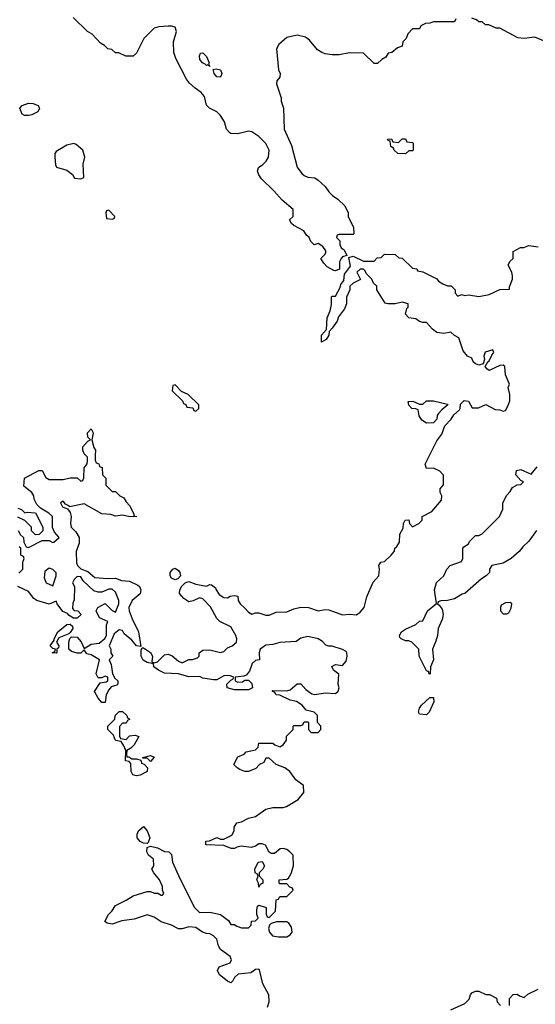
# Model space of a CAD drawing. Header units: inches. Extents: x 2380053 to 2584298, y 380219 to 546618.
# Tile 618 of 656: x 2525300 to 2528253, y 446856 to 452497. Entities that reach past the tile are written whole.
import ezdxf

# ---------------------------------------------------------------- set-up
doc = ezdxf.new("R2010")
doc.units = ezdxf.units.IN
doc.header["$MEASUREMENT"] = 0
doc.layers.add('C5424', color=7, linetype='Continuous')
doc.layers.add('C5425', color=7, linetype='Continuous')

msp = doc.modelspace()

# ---------------------------------------------------------------- linework, layer by layer
at = {"layer": 'C5424', "color": 2}
for points, elevation in [([(2525733.3, 450000), (2525732.7, 449972.7), (2525738, 449958), (2525752.7, 449952.7), (2525758, 449938), (2525772, 449932), (2525774, 449890), (2525794, 449870), (2525794, 449830), (2525830, 449794), (2525850, 449794), (2525874, 449770), (2525896.9, 449756.9), (2525910, 449734), (2525930, 449714), (2525954, 449666), (2525954, 449654), (2525972, 449650), (2525931.1, 449648.9), (2525890, 449659), (2525850, 449653.2), (2525822.7, 449662.7), (2525770, 449666), (2525670, 449724), (2525586, 449706), (2525586, 449710), (2525562, 449722), (2525550, 449738), (2525534, 449730), (2525545.4, 449705.4), (2525574, 449694), (2525590, 449674), (2525596, 449650), (2525591, 449610), (2525596, 449590), (2525622.4, 449562.4), (2525640.5, 449530), (2525641.4, 449498.6), (2525624.7, 449450), (2525625.4, 449385.4), (2525631.3, 449370), (2525650.7, 449350.7), (2525690, 449334.8), (2525730, 449301), (2525804, 449296), (2525850, 449298), (2525883.5, 449283.5), (2525930, 449280.7), (2525977.5, 449257.5), (2525986, 449250), (2525994.8, 449230), (2525990, 449208.7), (2525944.7, 449170), (2525924.7, 449130), (2525926.8, 449110), (2525944.1, 449064.1), (2525980.7, 448990), (2525994, 448906), (2525969.5, 448909.5), (2525943.2, 448943.2), (2525899, 448979), (2525890, 448998), (2525870, 449002), (2525842, 448978), (2525812, 448910), (2525822, 448890), (2525822, 448870), (2525834, 448850), (2525812, 448830), (2525823.6, 448803.6), (2525831.3, 448750), (2525844.7, 448724.7), (2525862, 448710), (2525862, 448690), (2525856, 448684), (2525824.7, 448675.3), (2525810, 448658), (2525796, 448630), (2525790, 448586), (2525770, 448586), (2525749.1, 448609.1), (2525728.7, 448648.7), (2525762, 448698), (2525796.4, 448703.6), (2525806, 448710), (2525806, 448730), (2525790, 448735.3), (2525770, 448726), (2525750, 448726), (2525738, 448750), (2525758, 448830), (2525710, 448859), (2525684.7, 448864.7), (2525670, 448886), (2525650, 448868), (2525630, 448868.7), (2525598, 448878), (2525582, 448890), (2525580.9, 448930), (2525588.4, 448951.6), (2525598, 448962), (2525630, 448958.8), (2525653.2, 448933.2), (2525670, 448894), (2525710, 448918.8), (2525755.3, 448924.7), (2525788.4, 448951.6), (2525798, 448970), (2525798, 449030), (2525806, 449050), (2525758, 449070), (2525738, 449110), (2525748, 449130), (2525790, 449152), (2525830, 449112), (2525850, 449102), (2525868.7, 449150), (2525868.7, 449170), (2525850, 449218), (2525830, 449235.3), (2525810, 449234), (2525770, 449217.2), (2525750, 449217.2), (2525725.6, 449225.6), (2525663.1, 449283.1), (2525650, 449306), (2525630, 449308), (2525612, 449290), (2525602, 449270), (2525614, 449250), (2525612.7, 449172.7), (2525605.4, 449154.6), (2525603.6, 449123.6), (2525612, 449112), (2525634, 449110), (2525652, 449090), (2525630, 449068), (2525608, 449068), (2525583.1, 449083.1), (2525574.6, 449094.6), (2525546.6, 449106.6), (2525515.3, 449150), (2525510, 449166), (2525470, 449148.7), (2525398, 449170), (2525382, 449182), (2525350, 449222), (2525289.2, 449249.2)], 38), ([(2525291.1, 449571.1), (2525305.4, 449545.4), (2525322, 449530), (2525323.6, 449503.6), (2525338, 449478), (2525350, 449474), (2525430, 449514), (2525470, 449514), (2525490, 449502), (2525496.4, 449503.6), (2525526, 449530), (2525500.2, 449560.2), (2525488.4, 449588.4), (2525488, 449650), (2525468, 449670), (2525419.3, 449699.3), (2525399, 449719), (2525384, 449750), (2525382, 449770), (2525370, 449788), (2525324, 449824), (2525328, 449870), (2525410, 449914), (2525430, 449914), (2525450, 449874), (2525470, 449862), (2525550, 449862), (2525590, 449872), (2525630, 449872), (2525650, 449854), (2525662, 449858), (2525667.3, 449872.7), (2525668.7, 449930), (2525687.3, 449952.7), (2525688, 449970), (2525688, 449990), (2525678.3, 450000)], 38), ([(2526720.2, 446839.8), (2526728.7, 446870), (2526728, 446910), (2526692.9, 446972.9), (2526674, 447054), (2526670, 447058), (2526650, 447055.3), (2526624.7, 447035.3), (2526550.9, 447029.1), (2526531.3, 447010), (2526522, 446990), (2526510, 446978), (2526490, 446988), (2526445.6, 447025.6), (2526434, 447050), (2526442, 447070), (2526505.6, 447094.4), (2526513.2, 447110), (2526506.6, 447130), (2526449.6, 447169.6), (2526439.5, 447190), (2526430, 447228.7), (2526410, 447249), (2526390, 447259.3), (2526370, 447261.2), (2526348, 447270), (2526310, 447295.3), (2526270, 447299), (2526230, 447289), (2526210, 447289), (2526170, 447308.7), (2526110, 447328.7), (2526070, 447355.3), (2526030, 447368), (2525956.9, 447343.1), (2525885.4, 447334.6), (2525830, 447315.3), (2525800.4, 447320.4), (2525788, 447330), (2525809.4, 447370.6), (2525828.7, 447390), (2525850, 447422), (2525910, 447452), (2525950, 447478), (2526030, 447502), (2526050, 447502), (2526070, 447492), (2526092, 447492), (2526110, 447482), (2526118, 447482), (2526126, 447490), (2526118, 447510), (2526118, 447530), (2526102, 447570), (2526068, 447610), (2526058, 447630), (2526068, 447650), (2526067.3, 447687.3), (2526038, 447710), (2526028.7, 447730), (2526030, 447754), (2526050, 447762), (2526090, 447752), (2526130, 447732), (2526154, 447730), (2526170, 447714), (2526176, 447670), (2526216.9, 447576.9), (2526302, 447410), (2526330, 447382), (2526390, 447384.7), (2526450, 447371), (2526496.9, 447336.9), (2526510, 447314), (2526530, 447314), (2526543.6, 447303.6), (2526570, 447294), (2526610, 447294), (2526626, 447310), (2526627.3, 447332.7), (2526650, 447334), (2526666, 447350), (2526658, 447370), (2526658, 447398), (2526662, 447418), (2526670, 447424.7), (2526712, 447410), (2526712.7, 447372.7), (2526718, 447358), (2526730, 447354), (2526766, 447390), (2526770, 447454), (2526782, 447458), (2526790, 447474), (2526830, 447474), (2526866, 447510), (2526862, 447522), (2526847.3, 447527.3), (2526830, 447546), (2526790, 447546), (2526786, 447550), (2526786, 447570), (2526830, 447572), (2526840.4, 447579.6), (2526854.6, 447605.4), (2526868, 447650), (2526866, 447710), (2526848, 447730), (2526830, 447742), (2526810, 447748), (2526792.7, 447747.3), (2526759.6, 447720.4), (2526740.4, 447720.4), (2526728.4, 447728.4), (2526708.4, 447768.4), (2526690, 447775.3), (2526670, 447775.3), (2526650, 447762), (2526625.4, 447754.6), (2526570, 447762), (2526543.6, 447756.4), (2526530, 447748), (2526511.6, 447748.4), (2526470, 447766), (2526368.9, 447768.9), (2526366, 447770), (2526366, 447790), (2526387.3, 447792.7), (2526430, 447812), (2526450, 447802), (2526470, 447802), (2526514.6, 447825.4), (2526528.7, 447850), (2526528, 447870), (2526544.7, 447895.3), (2526570, 447902), (2526610, 447922), (2526650, 447931.3), (2526710, 447974.8), (2526750, 447984), (2526810, 447982.8), (2526828, 447990), (2526895.3, 448030), (2526928, 448070), (2526926, 448110), (2526882, 448142), (2526848, 448190), (2526818, 448210), (2526769.2, 448229.2), (2526730, 448266), (2526710, 448266), (2526698.8, 448241.2), (2526674, 448230), (2526652.7, 448207.3), (2526610.9, 448189.1), (2526589.3, 448189.3), (2526562, 448202), (2526546, 448210), (2526526, 448230), (2526550, 448274), (2526586, 448290), (2526598, 448302), (2526650, 448314), (2526666, 448330), (2526670, 448352), (2526750, 448352), (2526762, 448342), (2526790, 448332), (2526810, 448342), (2526828, 448370), (2526828.4, 448391.6), (2526866, 448430), (2526866, 448450), (2526870, 448454), (2526910, 448454), (2526922, 448458), (2526930, 448474), (2526950, 448474), (2526954, 448470), (2526954, 448430), (2526970, 448414), (2527010, 448414), (2527026, 448430), (2527026, 448450), (2527006, 448470), (2527006, 448510), (2526986, 448530), (2526942, 448542), (2526918, 448570), (2526886, 448590), (2526850, 448598), (2526790, 448628), (2526768.7, 448628.7), (2526762, 448642), (2526746, 448650), (2526750, 448654), (2526830, 448651.3), (2526850, 448658), (2526890, 448692), (2526910, 448692), (2526939.8, 448659.8), (2526974.4, 448634.4), (2526990, 448630.8), (2527050, 448640.7), (2527110, 448636), (2527124, 448650), (2527129.2, 448670), (2527125.2, 448690), (2527128.4, 448748.4), (2527098, 448770), (2527088.4, 448791.6), (2527110, 448802), (2527150, 448798), (2527170, 448822), (2527175.1, 448850), (2527173.2, 448870), (2527170, 448878), (2527150, 448888.7), (2527090, 448908.7), (2527070, 448908), (2527054.6, 448914.6), (2527035.5, 448935.5), (2527010, 448949), (2526950, 448964), (2526910, 448954), (2526884.7, 448935.3), (2526790, 448929), (2526750, 448918), (2526710, 448914), (2526678, 448890), (2526672, 448870), (2526674, 448830), (2526650, 448826), (2526631.6, 448808.4), (2526616, 448764), (2526598, 448742), (2526584.7, 448735.3), (2526534, 448730), (2526534, 448710), (2526550, 448702), (2526576.4, 448703.6), (2526590, 448714), (2526610, 448714), (2526630, 448694), (2526634, 448670), (2526610, 448658), (2526530, 448658), (2526488, 448670), (2526486, 448690), (2526510, 448714), (2526522, 448718), (2526526, 448730), (2526500.4, 448740.4), (2526470, 448738), (2526430, 448715.3), (2526410, 448715.3), (2526350, 448724), (2526330, 448734), (2526270, 448732.7), (2526210, 448749.2), (2526130, 448753.2), (2526095.3, 448770), (2526068, 448790), (2526066, 448806), (2526030, 448814), (2526006.8, 448826.8), (2525996, 448850), (2525995.3, 448884.7), (2526002, 448898), (2526010, 448898), (2526050, 448871), (2526060.7, 448850), (2526058, 448818), (2526070, 448812), (2526090, 448818), (2526130, 448858.8), (2526150, 448862.8), (2526173.2, 448853.2), (2526210, 448822), (2526230, 448812), (2526270, 448832), (2526290, 448832), (2526318, 448842), (2526328, 448850), (2526328, 448870), (2526350, 448884.7), (2526390, 448886.8), (2526450, 448871.3), (2526470, 448878), (2526490, 448898), (2526518, 448910), (2526542, 448930), (2526544, 448950), (2526539, 448970), (2526510, 449018), (2526446, 449050), (2526430, 449066), (2526392.7, 449132.7), (2526350, 449179), (2526330, 449185.2), (2526293.2, 449166.8), (2526270, 449162.7), (2526240.9, 449180.9), (2526215.3, 449210), (2526218, 449230), (2526228.7, 449251.3), (2526248.7, 449271.3), (2526263.1, 449276.9), (2526270, 449278), (2526310, 449262.8), (2526370, 449252), (2526390, 449262), (2526399.6, 449259.6), (2526422, 449242), (2526424.7, 449230), (2526443.5, 449203.5), (2526470, 449186), (2526490, 449184.7), (2526506.3, 449193.7), (2526530, 449198), (2526550, 449194), (2526550.8, 449170), (2526562.8, 449150), (2526588.4, 449128.4), (2526610, 449102), (2526630, 449091.3), (2526650, 449098), (2526670, 449098), (2526710, 449086), (2526730, 449084.7), (2526770, 449102), (2526830, 449104.7), (2526870, 449122), (2526910, 449131), (2526954, 449130), (2527010, 449110.8), (2527050, 449118.8), (2527070, 449116), (2527150, 449086.8), (2527190, 449090.8), (2527230, 449086.8), (2527250, 449102.8), (2527273.2, 449130), (2527288.7, 449190), (2527325.6, 449274.4), (2527358, 449310), (2527362, 449350), (2527358, 449370), (2527368, 449390), (2527390, 449394), (2527428, 449430), (2527447.3, 449452.7), (2527448, 449470), (2527460.4, 449479.6), (2527476.4, 449503.6), (2527478, 449550), (2527496.4, 449583.6), (2527498, 449610), (2527508, 449630), (2527530, 449632), (2527532, 449610), (2527550, 449592), (2527586, 449610), (2527606, 449630), (2527606, 449650), (2527660.4, 449679.6), (2527716.4, 449743.6), (2527718, 449770), (2527708.4, 449788.4), (2527708, 449810), (2527727.3, 449832.7), (2527727.3, 449887.3), (2527706, 449910), (2527670, 449928), (2527630, 449926), (2527622, 449950), (2527647.2, 450000)], 38), ([(2528261, 449570), (2528216, 449510), (2528182, 449478), (2528161, 449450), (2528116, 449410), (2528070, 449384), (2528004.7, 449370), (2527992, 449350), (2527992, 449330), (2527972, 449310), (2527945.4, 449294.6), (2527850.5, 449209.5), (2527834.8, 449205.2), (2527790, 449179), (2527750, 449169), (2527712, 449168), (2527698, 449162), (2527694, 449150), (2527703.6, 449143.6), (2527719.9, 449119.9), (2527725.5, 449090), (2527719.9, 449060.1), (2527697.3, 449010), (2527693.4, 448970), (2527684.1, 448935.9), (2527664.7, 448890), (2527671, 448830), (2527654, 448790), (2527652, 448748), (2527646, 448750), (2527642, 448762), (2527630, 448766), (2527588, 448850), (2527586, 448890), (2527546, 448930), (2527530, 448938), (2527510, 448938), (2527486, 448950), (2527478, 448958), (2527475.3, 448970), (2527488, 448990), (2527510, 449004.7), (2527570, 449032), (2527590, 449052), (2527610, 449054), (2527635.3, 449110), (2527687.3, 449152.7), (2527677, 449230), (2527687, 449273), (2527728.7, 449310), (2527746, 449350), (2527766, 449370), (2527830, 449394), (2527838, 449410), (2527838, 449470), (2527843.1, 449476.9), (2527868.4, 449491.6), (2527878, 449510), (2527910, 449542), (2527930, 449542), (2527948.4, 449551.6), (2528048.4, 449651.6), (2528067.3, 449692.7), (2528068, 449730), (2528090, 449774), (2528110, 449794), (2528123.1, 449816.9), (2528150, 449832), (2528170, 449834), (2528186, 449850), (2528170, 449858), (2528142, 449890), (2528145.2, 449914.8), (2528170, 449921), (2528230, 449894), (2528264.7, 449935.3)], 34), ([(2525290, 449698), (2525310.9, 449690.9), (2525330, 449672), (2525344, 449676), (2525390, 449672), (2525432, 449590), (2525432, 449568), (2525412.7, 449547.3), (2525390, 449546), (2525368.4, 449568.4), (2525368, 449590), (2525330, 449628), (2525290, 449648)], 38), ([(2525294.6, 449325.4), (2525318, 449350), (2525318, 449390), (2525326, 449410), (2525322, 449422), (2525306, 449430), (2525306, 449470), (2525296.4, 449476.4)], 38), ([(2527770, 446824.7), (2527850, 446861), (2527875.5, 446884.5), (2527882, 446910), (2527890, 446922), (2527910, 446931.3), (2527930, 446931.3), (2527970, 446912), (2527991.6, 446911.6), (2528031.3, 446891.3), (2528034, 446870), (2528054, 446850)], 34), ([(2528106, 446850), (2528106, 446890), (2528127.3, 446912.7), (2528150, 446914), (2528163.6, 446903.6), (2528190, 446894), (2528210, 446914), (2528270, 446942)], 34)]:
    msp.add_lwpolyline(points, dxfattribs=dict(at, elevation=elevation))
for points, elevation in [([(2525470, 449355.3), (2525444, 449336), (2525439.6, 449299.6), (2525451.3, 449271.3), (2525490, 449254), (2525509, 449310), (2525508.7, 449328.7), (2525490, 449348)], 38), ([(2526190, 449288), (2526170, 449298), (2526162, 449310), (2526162, 449330), (2526178, 449350), (2526190, 449354.8), (2526210, 449342), (2526218, 449330), (2526222, 449310), (2526205.4, 449294.6)], 38), ([(2528110, 449158), (2528083.6, 449156.4), (2528058, 449142), (2528054, 449130), (2528054, 449110), (2528070, 449094), (2528090, 449094), (2528102, 449098), (2528114.6, 449125.4), (2528118, 449150)], 38), ([(2525510, 448868), (2525486, 448870), (2525502, 448878), (2525506, 448890), (2525490, 448895.3), (2525475.3, 448910), (2525498, 448942), (2525498, 448950), (2525518, 448990), (2525570, 449032), (2525590, 449034), (2525602, 449022), (2525604.7, 449010), (2525590, 448986), (2525582, 448978), (2525523.6, 448956.4), (2525512, 448930), (2525524.7, 448910), (2525522, 448898), (2525514, 448890), (2525514, 448870)], 38), ([(2527630, 448515.3), (2527590, 448518), (2527584, 448530), (2527590, 448552), (2527602, 448570), (2527650, 448614), (2527670, 448614), (2527671.6, 448588.4), (2527644.7, 448530)], 34), ([(2525910, 448374), (2525930, 448394), (2525962, 448398), (2525982, 448390), (2525956.9, 448343.1), (2525936.9, 448323.1), (2525914, 448310), (2525912, 448290), (2525914, 448274), (2525926, 448274), (2525942, 448262), (2525970, 448262), (2525994, 448254), (2525998, 448238), (2526012.7, 448232.7), (2526031.6, 448211.6), (2526031.1, 448188.9), (2525990, 448169), (2525970, 448165.2), (2525948, 448170), (2525938, 448190), (2525936.4, 448236.4), (2525927.3, 448247.3), (2525906, 448250), (2525908, 448310), (2525896.4, 448336.4), (2525882, 448362), (2525850, 448368), (2525838, 448398), (2525806, 448430), (2525806, 448450), (2525846, 448490), (2525848, 448510), (2525870, 448534), (2525890, 448534), (2525914, 448510), (2525918, 448498), (2525932, 448490), (2525918, 448482), (2525910, 448466), (2525890, 448466), (2525872.7, 448447.3), (2525872.7, 448392.7), (2525878, 448378)], 38), ([(2526050, 448248), (2526030, 448266), (2526006, 448266), (2526006, 448270), (2526050, 448282), (2526071.1, 448271.1)], 38), ([(2526030, 447778), (2526010, 447779), (2525990, 447788.7), (2525974, 447810), (2525973.2, 447830), (2525981.2, 447850), (2526010, 447874), (2526030.5, 447850.5), (2526046, 447810), (2526036.9, 447783.1)], 38), ([(2526670, 447528), (2526668, 447550), (2526658, 447570), (2526666, 447590), (2526662, 447602), (2526648.4, 447608.4), (2526648, 447630), (2526666, 447670), (2526690, 447674), (2526702, 447650), (2526692, 447630), (2526672, 447610), (2526672.7, 447592.7), (2526692, 447570), (2526692, 447550), (2526678, 447542)], 38), ([(2526770.8, 447329.2), (2526741, 447319), (2526730.9, 447309.1), (2526724.7, 447290), (2526730.8, 447270), (2526748.2, 447248.2), (2526782.5, 447242.5), (2526830, 447242), (2526850, 447254.8), (2526860.9, 447270), (2526858, 447298), (2526841.2, 447321.2), (2526830, 447329)], 38)]:
    msp.add_lwpolyline(points, close=True, dxfattribs=dict(at, elevation=elevation))
at = {"layer": 'C5425', "color": 2, "elevation": 38}
for points in [[(2527798, 452502), (2527790, 452486), (2527670, 452486), (2527650, 452478), (2527623.6, 452476.4), (2527598, 452462), (2527590, 452446), (2527550, 452446), (2527523.6, 452416.4), (2527514, 452390), (2527494, 452370), (2527490, 452346), (2527463.6, 452336.4), (2527431.3, 452308.7), (2527410, 452306), (2527396.9, 452283.1), (2527374, 452270), (2527350, 452246), (2527330, 452246), (2527270, 452306), (2527190, 452308), (2527130, 452295.3), (2527090, 452295.3), (2527050, 452302), (2527030, 452308.7), (2527005.6, 452325.6), (2526960.2, 452380.2), (2526936.5, 452396.5), (2526890, 452408.7), (2526830, 452395.3), (2526785.4, 452354.6), (2526772, 452330), (2526782, 452210), (2526791.3, 452190), (2526791.1, 452168.9), (2526772.7, 452147.3), (2526772, 452130), (2526798, 452050), (2526798, 452030), (2526812, 451990), (2526816, 451870), (2526856.8, 451776.8), (2526890, 451652), (2526915.3, 451615.3), (2526930, 451604.7), (2526950, 451596), (2526990, 451591.3), (2527010, 451578), (2527050, 451542), (2527070, 451512), (2527092, 451490), (2527122, 451470), (2527162, 451430), (2527182, 451390), (2527182, 451370), (2527212.7, 451307.3), (2527214, 451270), (2527210, 451266), (2527130, 451266), (2527118, 451262), (2527114, 451250), (2527134, 451230), (2527134, 451210), (2527142, 451190), (2527158, 451178), (2527174, 451146), (2527150, 451138), (2527142, 451130), (2527132, 451110), (2527132.7, 451067.3), (2527110, 451058), (2527100.4, 451060.4), (2527062, 451082), (2527042, 451102), (2527026, 451130), (2527050, 451154), (2527054.6, 451165.4), (2527053.6, 451173.6), (2527037.2, 451197.2), (2527010, 451215.3), (2526987.3, 451207.3), (2526967.3, 451227.3), (2526958, 451250), (2526943.1, 451263.1), (2526928.4, 451288.4), (2526870, 451318), (2526858, 451330), (2526846, 451350), (2526866, 451370), (2526866, 451410), (2526803.1, 451463.1), (2526756.5, 451516.5), (2526685.6, 451585.6), (2526669.1, 451609.1), (2526662, 451630), (2526668, 451650), (2526693.2, 451666.8), (2526712.7, 451687.3), (2526725.2, 451710), (2526729, 451750), (2526710, 451788.7), (2526670, 451828.7), (2526630, 451854), (2526610, 451859), (2526550, 451844), (2526510, 451846), (2526504, 451850), (2526484, 451870), (2526472.5, 451912.5), (2526450, 451948.7), (2526429.3, 451969.3), (2526388, 451990), (2526370, 452008), (2526358, 452058), (2526340.4, 452080.4), (2526304.7, 452104.7), (2526273.6, 452133.6), (2526256.5, 452156.5), (2526194.8, 452274.8), (2526182.7, 452310), (2526180.9, 452370), (2526199.3, 452430), (2526190, 452454), (2526170, 452461.2), (2526150, 452461.2), (2526096.4, 452456.4), (2526070, 452448), (2526012, 452390), (2525970, 452306), (2525950, 452288), (2525908.4, 452288.4), (2525867.3, 452307.3), (2525850, 452308), (2525827.3, 452327.3), (2525806, 452330), (2525786, 452350), (2525763.1, 452363.1), (2525714.6, 452414.6), (2525688.9, 452428.9), (2525606, 452510)], [(2528310, 452373.2), (2528250, 452397.2), (2528190, 452389.6), (2528154, 452394), (2528050, 452448), (2528030, 452448), (2527987.3, 452467.3), (2527968.4, 452468.4), (2527950, 452486), (2527930, 452486), (2527916.4, 452496.4), (2527890, 452506)], [(2527647.2, 450000), (2527690, 450084.7), (2527717.6, 450122.4), (2527736, 450170), (2527771.7, 450208.3), (2527786.8, 450233.2), (2527818.6, 450261.4), (2527824, 450270), (2527825.2, 450294.8), (2527845.2, 450314.8), (2527871.3, 450311.3), (2527892.7, 450272.7), (2527927.3, 450272.7), (2527970, 450292), (2528023.6, 450263.6), (2528050, 450262), (2528070, 450254), (2528082, 450258), (2528096.4, 450283.6), (2528107.3, 450312.7), (2528108, 450350), (2528098, 450390), (2528106, 450410), (2528083.1, 450463.1), (2528078, 450510), (2528070, 450518), (2528050, 450515.3), (2527990, 450488), (2527976.4, 450496.4), (2527966, 450510), (2527982, 450538), (2527990, 450542), (2528004, 450576), (2528015.3, 450590), (2528010, 450606), (2527966.8, 450593.2), (2527958, 450570), (2527962, 450550), (2527954, 450526), (2527930, 450518), (2527910, 450526), (2527898, 450538), (2527890, 450558), (2527866, 450570), (2527840.2, 450600.2), (2527814.6, 450674.6), (2527790, 450688), (2527770, 450708), (2527730, 450699.3), (2527690, 450705.2), (2527664.1, 450724.1), (2527630, 450762), (2527610, 450762), (2527590, 450768.7), (2527570, 450784), (2527529, 450789), (2527509.2, 450810), (2527518, 450842), (2527526, 450850), (2527526, 450870), (2527490, 450878), (2527450.6, 450869.4), (2527409.3, 450869.3), (2527393.6, 450873.6), (2527346, 450950), (2527346, 450970), (2527327.3, 450987.3), (2527318, 451010), (2527284, 451044), (2527279, 451059), (2527270, 451068), (2527250, 451068), (2527232, 451050), (2527252, 451008), (2527210, 450988), (2527192, 450970), (2527192, 450950), (2527171.6, 450908.4), (2527171.1, 450868.9), (2527159.8, 450840.2), (2527126, 450794), (2527118, 450770), (2527090.9, 450729.1), (2527072, 450710), (2527071.3, 450690), (2527055.3, 450664.7), (2527028.9, 450648.9), (2527028.7, 450690), (2527058, 450722), (2527062, 450790), (2527078, 450830), (2527086, 450866), (2527086, 450910), (2527090, 450914), (2527110, 450914), (2527136.4, 450963.6), (2527140.4, 450979.6), (2527156.4, 451003.6), (2527160.4, 451039.6), (2527195.3, 451084.7), (2527186, 451134), (2527210, 451142), (2527270, 451114), (2527330, 451114), (2527347.3, 451132.7), (2527370, 451134), (2527390, 451154), (2527450, 451152), (2527472.7, 451132.7), (2527490, 451132), (2527550, 451074), (2527574, 451070), (2527578, 451058), (2527610, 451052), (2527690, 451012), (2527699.6, 450999.6), (2527723.6, 450983.6), (2527750, 450972), (2527771.6, 450971.6), (2527794, 450950), (2527794, 450930), (2527810, 450914), (2527830, 450922), (2527850, 450918), (2527870, 450921), (2527930, 450911.3), (2527990, 450922), (2528050, 450951.3), (2528106, 450954), (2528106, 450966), (2528122, 451010), (2528122, 451030), (2528118, 451050), (2528098, 451090), (2528107.3, 451112.7), (2528126, 451130), (2528126, 451170), (2528168.4, 451191.6), (2528187.3, 451192.7), (2528216.4, 451203.6), (2528270, 451196)], [(2525678.3, 450000), (2525669.3, 450009.3), (2525662, 450030), (2525662, 450050), (2525690, 450082), (2525706, 450090), (2525690, 450106), (2525688.7, 450130), (2525710, 450154), (2525722, 450130), (2525714, 450090), (2525725.4, 450045.4), (2525734, 450030), (2525733.3, 450000)]]:
    msp.add_lwpolyline(points, dxfattribs=at)
at = {"layer": 'C5425', "color": 2}
for points, elevation in [([(2526390, 452228.7), (2526378, 452238), (2526370, 452235.3), (2526363.2, 452243.2), (2526347, 452250), (2526332.7, 452270), (2526329.4, 452290.6), (2526335.3, 452304.7), (2526350, 452306.8), (2526370, 452286), (2526384.7, 452250), (2526382, 452242)], 34), ([(2526450, 452169), (2526429.3, 452170), (2526413.2, 452190), (2526408.4, 452211.6), (2526424.7, 452215.3), (2526450.8, 452210), (2526458.8, 452190)], 34), ([(2525328.7, 451948.7), (2525315.3, 451955.3), (2525302, 451990), (2525313.6, 452006.4), (2525350, 452019.1), (2525377.5, 452017.5), (2525406.4, 452006.4), (2525414, 451990), (2525404.7, 451970), (2525370, 451953.2), (2525350, 451949.2)], 38), ([(2525610, 451788.7), (2525570, 451779), (2525510, 451742), (2525501, 451730), (2525501, 451710), (2525505.4, 451665.4), (2525511.6, 451651.6), (2525570, 451636), (2525602, 451610), (2525614, 451590), (2525650, 451584.7), (2525667.3, 451592.7), (2525664, 451670), (2525674, 451710), (2525662, 451750), (2525623.1, 451783.1)], 42), ([(2527510, 451728), (2527466, 451730), (2527446, 451750), (2527442, 451762), (2527426, 451770), (2527422, 451802), (2527410, 451806), (2527407.3, 451812.7), (2527430, 451814), (2527438, 451798), (2527470, 451794), (2527490, 451814), (2527510, 451814), (2527518, 451798), (2527550, 451794), (2527554, 451790), (2527554, 451750), (2527550, 451746), (2527530, 451746)], 38), ([(2525810, 451406), (2525798, 451402), (2525794, 451390), (2525798, 451358), (2525830, 451354), (2525842, 451358), (2525846, 451370)], 42), ([(2526190, 450406), (2526178, 450402), (2526174, 450370), (2526232.7, 450312.7), (2526238, 450298), (2526252.7, 450292.7), (2526258, 450278), (2526292.7, 450272.7), (2526298, 450258), (2526310, 450254), (2526326, 450270), (2526326, 450290), (2526266, 450350), (2526227.3, 450367.3)], 42), ([(2527630, 450186), (2527603.1, 450203.1), (2527588.4, 450228.4), (2527582, 450262), (2527570, 450268), (2527546, 450270), (2527528.4, 450288.4), (2527526, 450310), (2527551.1, 450311.1), (2527590, 450294), (2527610, 450294), (2527630, 450314), (2527670, 450314), (2527750, 450294), (2527752, 450290), (2527718, 450262), (2527699.6, 450240.4), (2527691.3, 450228.7), (2527690, 450208), (2527670, 450188)], 38)]:
    msp.add_lwpolyline(points, close=True, dxfattribs=dict(at, elevation=elevation))

doc.saveas('drawing.dxf')
